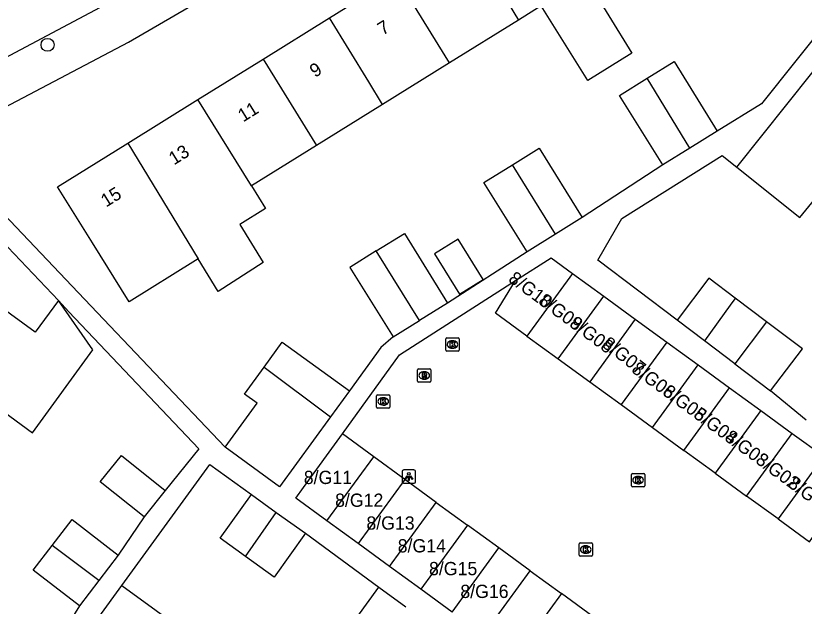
# Model space of a CAD drawing. Extents: x 159675 to 160530, y 382179 to 382901.
# Drawn here: x 160224.1 to 160283.7, y 382662.7 to 382707.3 of the extents above; entities that cross this region are included whole.
import ezdxf

# ---------------------------------------------------------------- set-up
doc = ezdxf.new("R2010")
doc.units = 0
for name, color, linetype in [('IMGEO_Boom', 7, 'Continuous'), ('IMGEO_Kolk', 7, 'Continuous'), ('IMGEO_Lichtpunt', 7, 'Continuous'), ('IMGEO_Pand', 7, 'Continuous'), ('IMGEO_Pand_nummerreeks', 7, 'Continuous'), ('IMGEO_Rijbaan_lokaal_open', 7, 'Continuous'), ('IMGEO_Rioolput', 7, 'Continuous'), ('IMGEO_Voetpad_open', 7, 'Continuous')]:
    doc.layers.add(name, color=color, linetype=linetype)

msp = doc.modelspace()

# ---------------------------------------------------------------- linework, layer by layer
at = {"layer": 'IMGEO_Boom'}
msp.add_circle((160226.51, 382705.105), 0.489, dxfattribs=at)
at = {"layer": 'IMGEO_Kolk'}
for p, q in [((160256.591, 382682.042), (160256.591, 382682.894)), ((160256.666, 382682.968), (160257.518, 382682.968)), ((160257.079, 382682.748), (160257.104, 382682.748)), ((160257.592, 382682.894), (160257.592, 382682.042)), ((160257.102, 382682.188), (160257.077, 382682.188)), ((160257.518, 382681.968), (160256.666, 382681.968)), ((160251.361, 382677.74), (160251.361, 382678.592)), ((160251.436, 382678.666), (160252.288, 382678.666)), ((160252.362, 382678.592), (160252.362, 382677.74)), ((160251.849, 382678.446), (160251.874, 382678.446)), ((160252.288, 382677.666), (160251.436, 382677.666)), ((160251.872, 382677.886), (160251.847, 382677.886)), ((160270.611, 382671.796), (160270.611, 382672.648)), ((160270.686, 382672.722), (160271.538, 382672.722)), ((160271.612, 382672.648), (160271.612, 382671.796)), ((160271.099, 382672.502), (160271.124, 382672.502)), ((160271.538, 382671.722), (160270.686, 382671.722)), ((160271.122, 382671.942), (160271.097, 382671.942)), ((160266.659, 382666.55), (160266.659, 382667.402)), ((160266.734, 382667.476), (160267.586, 382667.476)), ((160267.66, 382667.402), (160267.66, 382666.55)), ((160267.17, 382666.696), (160267.145, 382666.696)), ((160267.147, 382667.256), (160267.172, 382667.256)), ((160267.586, 382666.476), (160266.734, 382666.476))]:
    msp.add_line(p, q, dxfattribs=at)
for points in [[(160256.591, 382682.042), (160256.591, 382682.894)], [(160256.666, 382682.968), (160257.518, 382682.968)], [(160257.592, 382682.894), (160257.592, 382682.042)], [(160256.912, 382682.668), (160257.035, 382682.668), (160257.035, 382682.517), (160257.165, 382682.668), (160257.329, 382682.668), (160257.183, 382682.517), (160257.336, 382682.268), (160257.184, 382682.268), (160257.099, 382682.432), (160257.035, 382682.365), (160257.035, 382682.268), (160256.912, 382682.268), (160256.912, 382682.668)], [(160257.518, 382681.968), (160256.666, 382681.968)], [(160251.361, 382677.74), (160251.361, 382678.592)], [(160251.436, 382678.666), (160252.288, 382678.666)], [(160252.362, 382678.592), (160252.362, 382677.74)], [(160251.682, 382678.366), (160251.805, 382678.366), (160251.805, 382678.215), (160251.935, 382678.366), (160252.099, 382678.366), (160251.953, 382678.215), (160252.106, 382677.966), (160251.954, 382677.966), (160251.869, 382678.13), (160251.805, 382678.063), (160251.805, 382677.966), (160251.682, 382677.966), (160251.682, 382678.366)], [(160252.288, 382677.666), (160251.436, 382677.666)], [(160270.611, 382671.796), (160270.611, 382672.648)], [(160270.686, 382672.722), (160271.538, 382672.722)], [(160271.612, 382672.648), (160271.612, 382671.796)], [(160270.932, 382672.422), (160271.055, 382672.422), (160271.055, 382672.271), (160271.185, 382672.422), (160271.349, 382672.422), (160271.203, 382672.271), (160271.356, 382672.022), (160271.204, 382672.022), (160271.119, 382672.186), (160271.055, 382672.119), (160271.055, 382672.022), (160270.932, 382672.022), (160270.932, 382672.422)], [(160271.538, 382671.722), (160270.686, 382671.722)], [(160266.659, 382666.55), (160266.659, 382667.402)], [(160266.734, 382667.476), (160267.586, 382667.476)], [(160267.66, 382667.402), (160267.66, 382666.55)], [(160266.98, 382667.176), (160267.103, 382667.176), (160267.103, 382667.025), (160267.233, 382667.176), (160267.397, 382667.176), (160267.251, 382667.025), (160267.404, 382666.776), (160267.252, 382666.776), (160267.167, 382666.94), (160267.103, 382666.873), (160267.103, 382666.776), (160266.98, 382666.776), (160266.98, 382667.176)], [(160267.586, 382666.476), (160266.734, 382666.476)]]:
    msp.add_lwpolyline(points, dxfattribs=at)
for centre, start, end in [((160256.668, 382682.892), 91.55205, 178.44795), ((160256.668, 382682.892), 91.55205, 178.44795), ((160257.516, 382682.892), 1.55205, 88.44795), ((160257.516, 382682.892), 1.55205, 88.44795), ((160256.668, 382682.044), 181.55205, 268.44795), ((160256.668, 382682.044), 181.55205, 268.44795), ((160257.516, 382682.044), 271.55205, 358.44795), ((160257.516, 382682.044), 271.55205, 358.44795), ((160251.438, 382678.59), 91.55205, 178.44795), ((160251.438, 382678.59), 91.55205, 178.44795), ((160252.286, 382678.59), 1.55205, 88.44795), ((160252.286, 382678.59), 1.55205, 88.44795), ((160251.438, 382677.742), 181.55205, 268.44795), ((160251.438, 382677.742), 181.55205, 268.44795), ((160252.286, 382677.742), 271.55205, 358.44795), ((160252.286, 382677.742), 271.55205, 358.44795), ((160270.688, 382672.646), 91.55205, 178.44795), ((160270.688, 382672.646), 91.55205, 178.44795), ((160271.536, 382672.646), 1.55205, 88.44795), ((160271.536, 382672.646), 1.55205, 88.44795), ((160270.688, 382671.798), 181.55205, 268.44795), ((160270.688, 382671.798), 181.55205, 268.44795), ((160271.536, 382671.798), 271.55205, 358.44795), ((160271.536, 382671.798), 271.55205, 358.44795), ((160266.736, 382667.4), 91.55205, 178.44795), ((160266.736, 382667.4), 91.55205, 178.44795), ((160267.584, 382667.4), 1.55205, 88.44795), ((160267.584, 382667.4), 1.55205, 88.44795), ((160266.736, 382666.552), 181.55205, 268.44795), ((160266.736, 382666.552), 181.55205, 268.44795), ((160267.584, 382666.552), 271.55205, 358.44795), ((160267.584, 382666.552), 271.55205, 358.44795)]:
    msp.add_arc(centre, 0.0765, start, end, dxfattribs=at)
for centre, major_axis, ratio, start_param, end_param in [((160257.078, 382682.468), (-0.387, 0.002), 0.722429, 4.712389, 7.853982), ((160257.103, 382682.468), (-0.39, 0.002), 0.717154, 1.570796, 4.712389), ((160251.848, 382678.166), (-0.387, 0.002), 0.722429, 4.712389, 7.853982), ((160251.873, 382678.166), (-0.39, 0.002), 0.717154, 1.570796, 4.712389), ((160271.098, 382672.222), (-0.387, 0.002), 0.722429, 4.712389, 7.853982), ((160271.123, 382672.222), (-0.39, 0.002), 0.717154, 1.570796, 4.712389), ((160267.146, 382666.976), (-0.387, 0.002), 0.722429, 4.712389, 7.853982), ((160267.171, 382666.976), (-0.39, 0.002), 0.717154, 1.570796, 4.712389)]:
    msp.add_ellipse(centre, major_axis=major_axis, ratio=ratio, start_param=start_param, end_param=end_param, dxfattribs=at)
at = {"layer": 'IMGEO_Lichtpunt'}
for p, q in [((160253.298, 382672.89), (160253.298, 382672.083)), ((160253.298, 382672.89), (160253.298, 382672.083)), ((160254.2, 382672.985), (160253.392, 382672.985)), ((160254.2, 382672.985), (160253.392, 382672.985)), ((160254.294, 382672.083), (160254.294, 382672.89)), ((160254.294, 382672.083), (160254.294, 382672.89)), ((160253.392, 382671.989), (160254.2, 382671.989)), ((160253.392, 382671.989), (160254.2, 382671.989))]:
    msp.add_line(p, q, dxfattribs=at)
for points in [[(160253.672, 382672.554), (160253.711, 382672.526), (160253.523, 382672.264), (160253.485, 382672.291), (160253.672, 382672.554)], [(160253.774, 382672.506), (160253.821, 382672.506), (160253.821, 382672.184), (160253.774, 382672.184), (160253.774, 382672.506)], [(160253.884, 382672.526), (160253.922, 382672.553), (160254.109, 382672.291), (160254.07, 382672.263), (160253.884, 382672.526)]]:
    msp.add_lwpolyline(points, dxfattribs=at)
msp.add_circle((160253.797, 382672.688), 0.0994, dxfattribs=at)
for centre, start, end in [((160253.392, 382672.89), 90, 180), ((160253.392, 382672.89), 90, 180), ((160254.2, 382672.89), 0, 90), ((160254.2, 382672.89), 0, 90), ((160253.392, 382672.083), 180, 270), ((160253.392, 382672.083), 180, 270), ((160254.2, 382672.083), 270, 0), ((160254.2, 382672.083), 270, 360)]:
    msp.add_arc(centre, 0.0946, start, end, dxfattribs=at)
at = {"layer": 'IMGEO_Pand'}
for points in [[(160258.092, 382713.54), (160262.075, 382706.979)], [(160247.804, 382707.149), (160252.846, 382710.282)], [(160256.874, 382703.748), (160252.846, 382710.282)], [(160267.16, 382710.138), (160270.635, 382704.465), (160267.317, 382702.401), (160263.802, 382708.052), (160262.075, 382706.979)], [(160242.783, 382704.03), (160247.804, 382707.149)], [(160251.809, 382700.602), (160250.763, 382702.312), (160247.804, 382707.149)], [(160262.075, 382706.979), (160256.874, 382703.748)], [(160278.571, 382695.866), (160286.123, 382705.323)], [(160237.854, 382700.968), (160242.783, 382704.03)], [(160242.783, 382704.03), (160246.834, 382697.511)], [(160256.874, 382703.748), (160251.809, 382700.602)], [(160271.793, 382702.58), (160273.825, 382703.842), (160277.09, 382698.586)], [(160272.972, 382696.028), (160269.707, 382701.284), (160271.793, 382702.58)], [(160275.026, 382697.304), (160271.793, 382702.58)], [(160232.565, 382697.682), (160237.854, 382700.968)], [(160241.905, 382694.449), (160237.854, 382700.968)], [(160251.809, 382700.602), (160246.834, 382697.511)], [(160277.09, 382698.586), (160275.026, 382697.304)], [(160237.89, 382688.94), (160237.682, 382688.811), (160232.661, 382685.692), (160229.898, 382690.14), (160227.26, 382694.387), (160232.565, 382697.682)], [(160232.565, 382697.682), (160237.89, 382688.94)], [(160246.834, 382697.511), (160241.905, 382694.449)], [(160261.62, 382696.05), (160263.63, 382697.299), (160266.891, 382692.05)], [(160275.026, 382697.304), (160272.972, 382696.028)], [(160262.73, 382689.465), (160259.469, 382694.714), (160261.62, 382696.05)], [(160264.862, 382690.79), (160261.62, 382696.05)], [(160278.571, 382695.866), (160283.335, 382692.062), (160286.035, 382695.389)], [(160241.905, 382694.449), (160242.971, 382692.734), (160241.022, 382691.523), (160242.806, 382688.652), (160239.401, 382686.46), (160237.89, 382688.94)], [(160266.891, 382692.05), (160264.862, 382690.79)], [(160251.34, 382689.533), (160253.463, 382690.852), (160256.728, 382685.597)], [(160264.862, 382690.79), (160262.73, 382689.465)], [(160259.398, 382687.377), (160257.511, 382690.415), (160255.73, 382689.308), (160257.617, 382686.27), (160259.398, 382687.377)], [(160251.34, 382689.533), (160249.341, 382688.292), (160252.357, 382683.456), (160252.614, 382683.042)], [(160254.605, 382684.278), (160251.34, 382689.533)], [(160261.864, 382687.295), (160264.543, 382689.011), (160266.158, 382687.835)], [(160227.335, 382685.797), (160225.581, 382683.388), (160219.686, 382687.68), (160216.15, 382682.824)], [(160266.158, 382687.835), (160262.712, 382683.102)], [(160266.158, 382687.835), (160268.53, 382686.108)], [(160262.712, 382683.102), (160260.341, 382684.828), (160261.864, 382687.295)], [(160278.456, 382685.968), (160276.462, 382687.478), (160274.061, 382684.308)], [(160222.298, 382678.042), (160225.374, 382675.802), (160229.928, 382682.058), (160227.335, 382685.797)], [(160265.084, 382681.375), (160268.53, 382686.108)], [(160268.53, 382686.108), (160270.901, 382684.382)], [(160278.456, 382685.968), (160278.412, 382685.913), (160278.073, 382685.441), (160276.132, 382682.739)], [(160280.815, 382684.181), (160278.456, 382685.968)], [(160256.728, 382685.597), (160254.605, 382684.278)], [(160252.614, 382683.042), (160254.605, 382684.278)], [(160270.901, 382684.382), (160267.455, 382679.648)], [(160270.901, 382684.382), (160273.272, 382682.655)], [(160276.132, 382682.739), (160274.061, 382684.308)], [(160280.815, 382684.181), (160278.413, 382681.011)], [(160281.118, 382678.962), (160283.52, 382682.132), (160280.815, 382684.181)], [(160262.712, 382683.102), (160265.084, 382681.375)], [(160242.872, 382680.764), (160244.241, 382682.644), (160249.304, 382678.957)], [(160273.272, 382682.655), (160269.826, 382677.922)], [(160273.272, 382682.655), (160275.644, 382680.929)], [(160278.413, 382681.011), (160276.132, 382682.739)], [(160265.084, 382681.375), (160267.455, 382679.648)], [(160278.413, 382681.011), (160281.118, 382678.962)], [(160239.918, 382674.707), (160242.34, 382678.033), (160241.388, 382678.726), (160242.872, 382680.764)], [(160242.872, 382680.764), (160247.879, 382677)], [(160272.198, 382676.196), (160275.644, 382680.929)], [(160275.644, 382680.929), (160278.015, 382679.202)], [(160267.455, 382679.648), (160269.826, 382677.922)], [(160274.569, 382674.469), (160278.015, 382679.202)], [(160278.015, 382679.202), (160280.386, 382677.475)], [(160249.304, 382678.957), (160247.879, 382677)], [(160269.826, 382677.922), (160272.198, 382676.196)], [(160280.386, 382677.475), (160276.94, 382672.742)], [(160280.386, 382677.475), (160282.757, 382675.749)], [(160247.879, 382677), (160244.03, 382671.713), (160239.918, 382674.707)], [(160272.198, 382676.196), (160274.569, 382674.469)], [(160247.615, 382669.143), (160245.25, 382670.865), (160245.832, 382671.665), (160248.775, 382675.706)], [(160251.14, 382673.984), (160248.775, 382675.706)], [(160279.311, 382671.016), (160282.757, 382675.749)], [(160282.757, 382675.749), (160285.129, 382674.022)], [(160276.94, 382672.742), (160274.569, 382674.469)], [(160233.799, 382669.441), (160230.494, 382672.092), (160232.099, 382674.092), (160235.403, 382671.442)], [(160247.615, 382669.143), (160251.14, 382673.984)], [(160253.505, 382672.262), (160251.14, 382673.984)], [(160285.129, 382674.022), (160281.683, 382669.29)], [(160276.94, 382672.742), (160279.311, 382671.016)], [(160253.505, 382672.262), (160249.98, 382667.421)], [(160255.87, 382670.54), (160253.505, 382672.262)], [(160235.403, 382671.442), (160233.799, 382669.441)], [(160241.448, 382666.459), (160239.549, 382667.824), (160241.922, 382671.125)], [(160241.922, 382671.125), (160243.786, 382669.785)], [(160281.683, 382669.29), (160279.311, 382671.016)], [(160252.345, 382665.699), (160255.87, 382670.54)], [(160255.87, 382670.54), (160258.235, 382668.818)], [(160241.448, 382666.459), (160243.786, 382669.785)], [(160243.786, 382669.785), (160245.989, 382668.201)], [(160226.861, 382667.287), (160228.358, 382669.238), (160231.853, 382666.556)], [(160249.98, 382667.421), (160247.615, 382669.143)], [(160281.683, 382669.29), (160284.054, 382667.563), (160284.95, 382668.814)], [(160258.235, 382668.818), (160254.71, 382663.977)], [(160260.6, 382667.096), (160258.235, 382668.818)], [(160245.989, 382668.201), (160243.616, 382664.9), (160241.448, 382666.459)], [(160228.915, 382662.727), (160225.42, 382665.408), (160226.861, 382667.287)], [(160230.388, 382664.646), (160226.861, 382667.287)], [(160252.345, 382665.699), (160249.98, 382667.421)], [(160257.075, 382662.255), (160260.6, 382667.096)], [(160262.965, 382665.374), (160260.6, 382667.096)], [(160231.853, 382666.556), (160230.388, 382664.646)], [(160254.71, 382663.977), (160252.345, 382665.699)], [(160259.44, 382660.533), (160262.965, 382665.374)], [(160262.965, 382665.374), (160265.33, 382663.652)], [(160230.388, 382664.646), (160228.915, 382662.727)], [(160225.818, 382655.601), (160228.762, 382659.644), (160230.381, 382661.868), (160232.124, 382664.262)], [(160232.124, 382664.262), (160237.311, 382660.486), (160235.567, 382658.092)], [(160251.184, 382659.371), (160249.147, 382660.836), (160251.52, 382664.137)], [(160251.52, 382664.137), (160253.578, 382662.658)], [(160257.075, 382662.255), (160254.71, 382663.977)], [(160265.33, 382663.652), (160261.805, 382658.811)], [(160267.695, 382661.929), (160265.33, 382663.652)]]:
    msp.add_lwpolyline(points, dxfattribs=at)
at = {"layer": 'IMGEO_Rijbaan_lokaal_open'}
for points in [[(160265.882, 382729.271), (160254.768, 382722.388), (160236.066, 382710.925), (160220.039, 382702.396), (160212.586, 382698.728), (160201.751, 382694.067), (160193.069, 382690.742), (160183.725, 382687.281)], [(160248.775, 382675.706), (160253.096, 382681.676), (160261.864, 382687.295)]]:
    msp.add_lwpolyline(points, dxfattribs=at)
at = {"layer": 'IMGEO_Rioolput'}
for p, q in [((160254.459, 382679.701), (160254.459, 382680.553)), ((160254.534, 382680.627), (160255.386, 382680.627)), ((160254.947, 382680.407), (160254.972, 382680.407)), ((160255.46, 382680.553), (160255.46, 382679.701)), ((160254.97, 382679.847), (160254.945, 382679.847)), ((160255.386, 382679.627), (160254.534, 382679.627))]:
    msp.add_line(p, q, dxfattribs=at)
for points in [[(160254.459, 382679.701), (160254.459, 382680.553)], [(160254.534, 382680.627), (160255.386, 382680.627)], [(160255.46, 382680.553), (160255.46, 382679.701)], [(160255.048, 382680.325), (160254.796, 382680.327), (160254.796, 382679.927)], [(160254.796, 382679.927), (160254.92, 382679.927), (160254.92, 382680.089), (160254.931, 382680.089)], [(160254.974, 382680.246), (160254.92, 382680.246), (160254.92, 382680.165)], [(160254.92, 382680.165), (160254.972, 382680.165)], [(160254.978, 382680.06), (160255.049, 382679.927), (160255.189, 382679.927), (160255.124, 382680.053)], [(160255.386, 382679.627), (160254.534, 382679.627)]]:
    msp.add_lwpolyline(points, dxfattribs=at)
for centre, radius, start, end in [((160254.536, 382680.551), 0.0765, 91.55205, 178.44795), ((160254.536, 382680.551), 0.0765, 91.55205, 178.44795), ((160255.384, 382680.551), 0.0765, 1.55205, 88.44795), ((160255.384, 382680.551), 0.0765, 1.55205, 88.44795), ((160254.93, 382680.036), 0.0533, 26.02933, 88.69889), ((160254.956, 382680.354), 0.19, 274.7715, 282.96867), ((160254.98, 382680.15), 0.0964, 77.00612, 93.18647), ((160254.994, 382680.207), 0.0378, 276.66336, 79.67722), ((160255.047, 382680.215), 0.109, 350.36119, 89.41601), ((160255.045, 382680.215), 0.112, 277.58423, 350.98172), ((160255.029, 382680), 0.108, 29.51342, 73.79051), ((160254.536, 382679.703), 0.0765, 181.55205, 268.44795), ((160254.536, 382679.703), 0.0765, 181.55205, 268.44795), ((160255.384, 382679.703), 0.0765, 271.55205, 358.44795), ((160255.384, 382679.703), 0.0765, 271.55205, 358.44795)]:
    msp.add_arc(centre, radius, start, end, dxfattribs=at)
for centre, major_axis, ratio, start_param, end_param in [((160254.946, 382680.127), (-0.387, 0.002), 0.722429, 4.712389, 7.853982), ((160254.971, 382680.127), (-0.39, 0.002), 0.717154, 1.570796, 4.712389)]:
    msp.add_ellipse(centre, major_axis=major_axis, ratio=ratio, start_param=start_param, end_param=end_param, dxfattribs=at)
at = {"layer": 'IMGEO_Voetpad_open'}
for points in [[(160223.268, 382700.381), (160232.632, 382705.313), (160245.542, 382712.846), (160260.898, 382722.304), (160267.481, 382726.359)], [(160288.011, 382710.171), (160280.422, 382700.656), (160277.09, 382698.586)], [(160274.061, 382684.308), (160268.069, 382688.847), (160269.889, 382691.992), (160277.467, 382696.748), (160278.571, 382695.866)], [(160272.972, 382696.028), (160266.891, 382692.05)], [(160239.918, 382674.707), (160229.296, 382685.901), (160220.353, 382695.284)], [(160219.656, 382693.847), (160227.335, 382685.797)], [(160262.73, 382689.465), (160256.728, 382685.597)], [(160227.335, 382685.797), (160228.111, 382684.937), (160237.928, 382674.592), (160235.403, 382671.442)], [(160252.614, 382683.042), (160251.69, 382682.234), (160249.304, 382678.957)], [(160283.801, 382676.741), (160281.118, 382678.962)], [(160232.124, 382664.262), (160238.771, 382673.39), (160241.922, 382671.125)], [(160233.799, 382669.441), (160231.853, 382666.556)], [(160245.989, 382668.201), (160251.52, 382664.137)], [(160228.915, 382662.727), (160227.087, 382659.755)]]:
    msp.add_lwpolyline(points, dxfattribs=at)

# ---------------------------------------------------------------- texts
at = {"layer": 'IMGEO_Pand_nummerreeks'}
for s, rotation, p in [('7', 31.84931, (160251.831, 382705.79)), ('9', 31.84931, (160246.703, 382702.604)), ('11', 31.84931, (160241.281, 382699.237)), ('13', 31.85072, (160236.058, 382695.992)), ('15', 31.84931, (160230.93, 382692.806)), ('8/G10', 323.74616, (160261.241, 382687.265)), ('8/G09', 323.74616, (160263.507, 382685.604)), ('8/G08', 323.74616, (160265.855, 382683.881)), ('8/G07', 322.12502, (160268.32, 382682.358)), ('8/G06', 323.74616, (160270.54, 382680.445)), ('8/G05', 323.74616, (160272.884, 382678.727)), ('8/G04', 323.74616, (160275.228, 382677.008)), ('8/G03', 323.74616, (160277.572, 382675.289)), ('8/G02', 323.74616, (160279.91, 382673.574)), ('8/G01', 323.74616, (160282.348, 382671.786))]:
    msp.add_text(s, height=1, rotation=rotation, dxfattribs=at).set_placement(p)
for s, p in [('8/G11', (160245.862, 382671.925)), ('8/G12', (160248.227, 382670.203)), ('8/G13', (160250.592, 382668.481)), ('8/G14', (160252.957, 382666.758)), ('8/G15', (160255.322, 382665.036)), ('8/G16', (160257.687, 382663.315))]:
    msp.add_text(s, height=1, dxfattribs=at).set_placement(p)

doc.saveas('drawing.dxf')
